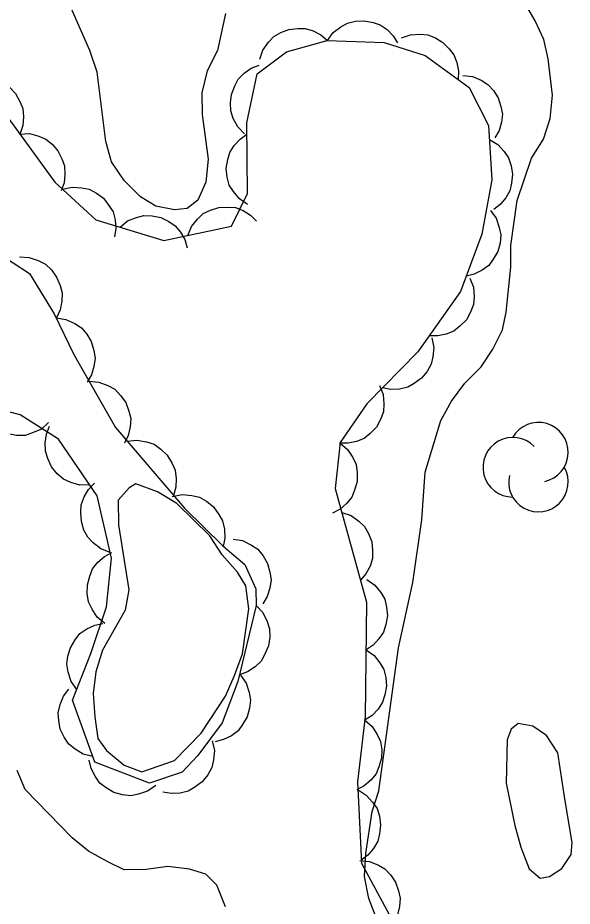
# Model space of a CAD drawing. Extents: x 282461 to 284471, y 5554090 to 5557646.
# Drawn here: x 283249.24 to 283272.96, y 5556887.62 to 5556925.62 of the extents above; entities that cross this region are included whole.
import ezdxf

# ---------------------------------------------------------------- set-up
doc = ezdxf.new("R2010")
doc.units = 0
doc.layers.add('Niveau 2', color=7, linetype='Continuous')
doc.layers.add('Niveau 44', color=7, linetype='Continuous')

msp = doc.modelspace()

# ---------------------------------------------------------------- linework, layer by layer
at = {"layer": 'Niveau 2'}
for points in [[(283258.12, 5556925.8), (283257.79, 5556924.22), (283257.34, 5556923.34), (283257.12, 5556922.41), (283257.13, 5556921.48), (283257.38, 5556919.57), (283257.28, 5556918.58), (283256.94, 5556917.82), (283256.48, 5556917.46), (283255.95, 5556917.4), (283255.14, 5556917.56), (283254.49, 5556917.96), (283253.79, 5556918.65), (283253.25, 5556919.46), (283253.01, 5556920.33), (283252.63, 5556923.29), (283252.33, 5556924.22), (283250.95, 5556927.34)], [(283264.62, 5556887.03), (283264.26, 5556887.96), (283264.08, 5556888.89), (283264.13, 5556889.88), (283264.4, 5556891.68), (283264.68, 5556892.56), (283265.53, 5556898.67), (283266.14, 5556901.47), (283266.52, 5556904.15), (283266.67, 5556906.19), (283267.34, 5556908.4), (283267.79, 5556909.22), (283268.37, 5556909.99), (283269.06, 5556910.69), (283269.57, 5556911.45), (283269.97, 5556912.27), (283270.13, 5556913.03), (283270.34, 5556914.95), (283270.33, 5556915.88), (283270.6, 5556917.8), (283271.22, 5556919.61), (283271.73, 5556920.43), (283272.01, 5556921.31), (283272.12, 5556922.3), (283271.93, 5556923.86), (283271.74, 5556924.68), (283271.38, 5556925.49), (283270.91, 5556926.29)], [(283253.54, 5556904.99), (283253.55, 5556903.94), (283253.99, 5556901.15), (283253.83, 5556900.28), (283252.86, 5556898.58), (283252.58, 5556897.65), (283252.47, 5556896.72), (283252.54, 5556895.73), (283252.67, 5556894.8), (283253.03, 5556894.28), (283253.79, 5556893.65), (283254.55, 5556893.37), (283255.94, 5556893.85), (283257.09, 5556895.03), (283258.12, 5556896.61), (283258.51, 5556897.49), (283258.85, 5556898.42), (283259.12, 5556900.34), (283258.99, 5556901.33), (283258.64, 5556901.91), (283257.99, 5556902.65), (283257.45, 5556903.46), (283256.04, 5556904.84), (283255.22, 5556905.35), (283254.29, 5556905.69), (283254, 5556905.52), (283253.54, 5556904.99)], [(283272.65, 5556892.21), (283272.34, 5556894.18), (283271.86, 5556894.93), (283271.28, 5556895.33), (283270.64, 5556895.44), (283270.35, 5556895.2), (283270.18, 5556894.74), (283270.14, 5556892.88), (283270.51, 5556891.08), (283270.76, 5556890.15), (283271.12, 5556889.23), (283271.59, 5556888.83), (283271.99, 5556888.89), (283272.51, 5556889.24), (283272.91, 5556889.83), (283272.96, 5556890.35), (283272.65, 5556892.21)], [(283258.12, 5556887.6), (283257.76, 5556888.53), (283257.29, 5556888.99), (283256.59, 5556889.21), (283255.66, 5556889.32), (283254.73, 5556889.19), (283253.79, 5556889.18), (283253.09, 5556889.52), (283252.27, 5556889.98), (283251.57, 5556890.55), (283249.56, 5556892.62), (283249.21, 5556893.43)]]:
    msp.add_lwpolyline(points, dxfattribs=at)
at = {"layer": 'Niveau 44'}
for points in [[(283262.49, 5556924.65), (283262.73, 5556924.99), (283263.06, 5556925.23), (283263.35, 5556925.39), (283263.69, 5556925.47), (283264.06, 5556925.49), (283264.44, 5556925.41), (283264.75, 5556925.31), (283265.04, 5556925.11), (283265.3, 5556924.84), (283265.49, 5556924.54)], [(283259.59, 5556923.84), (283259.72, 5556924.23), (283259.96, 5556924.57), (283260.19, 5556924.81), (283260.49, 5556924.99), (283260.83, 5556925.12), (283261.22, 5556925.16), (283261.54, 5556925.16), (283261.88, 5556925.05), (283262.21, 5556924.88), (283262.49, 5556924.65)], [(283265.65, 5556924.75), (283266.04, 5556924.89), (283266.45, 5556924.91), (283266.78, 5556924.88), (283267.11, 5556924.75), (283267.42, 5556924.56), (283267.69, 5556924.29), (283267.89, 5556924.03), (283268.02, 5556923.7), (283268.09, 5556923.34), (283268.08, 5556922.98)], [(283248.81, 5556921.35), (283250.82, 5556918.59), (283252.58, 5556916.98), (283255.49, 5556916.09), (283258.39, 5556916.7), (283259.07, 5556918.1), (283259.04, 5556921.12), (283259.48, 5556923.22), (283260.74, 5556924.16), (283262.48, 5556924.65), (283264.92, 5556924.56), (283266.67, 5556924), (283268.55, 5556922.63), (283269.38, 5556921.01), (283269.52, 5556918.69), (283269.09, 5556916.36), (283268.18, 5556913.91), (283266.36, 5556911.33), (283264.17, 5556909.1), (283263.03, 5556907.46), (283262.82, 5556905.48), (283264.16, 5556900.62), (283264.1, 5556895.74), (283263.78, 5556892.94), (283263.94, 5556889.46), (283265.13, 5556887.27)], [(283258.94, 5556920.65), (283258.65, 5556920.95), (283258.46, 5556921.31), (283258.35, 5556921.63), (283258.34, 5556921.98), (283258.38, 5556922.34), (283258.52, 5556922.7), (283258.67, 5556922.99), (283258.92, 5556923.24), (283259.22, 5556923.46), (283259.56, 5556923.59)], [(283268.28, 5556923.15), (283268.7, 5556923.1), (283269.07, 5556922.94), (283269.35, 5556922.76), (283269.59, 5556922.5), (283269.79, 5556922.19), (283269.9, 5556921.82), (283269.97, 5556921.5), (283269.93, 5556921.15), (283269.83, 5556920.79), (283269.65, 5556920.48)], [(283247.49, 5556923.03), (283247.91, 5556923.06), (283248.31, 5556922.97), (283248.62, 5556922.85), (283248.9, 5556922.64), (283249.15, 5556922.37), (283249.33, 5556922.03), (283249.46, 5556921.73), (283249.49, 5556921.38), (283249.46, 5556921.01), (283249.35, 5556920.66)], [(283249.32, 5556920.64), (283249.74, 5556920.66), (283250.14, 5556920.55), (283250.44, 5556920.43), (283250.71, 5556920.21), (283250.96, 5556919.93), (283251.13, 5556919.58), (283251.24, 5556919.28), (283251.26, 5556918.92), (283251.22, 5556918.55), (283251.09, 5556918.21)], [(283259.07, 5556917.63), (283258.73, 5556917.87), (283258.47, 5556918.18), (283258.29, 5556918.46), (283258.2, 5556918.8), (283258.16, 5556919.17), (283258.22, 5556919.55), (283258.31, 5556919.86), (283258.5, 5556920.16), (283258.75, 5556920.43), (283259.04, 5556920.64)], [(283269.42, 5556920.41), (283269.78, 5556920.2), (283270.05, 5556919.9), (283270.24, 5556919.63), (283270.35, 5556919.29), (283270.41, 5556918.93), (283270.36, 5556918.54), (283270.29, 5556918.22), (283270.12, 5556917.92), (283269.88, 5556917.63), (283269.6, 5556917.41)], [(283251.16, 5556918.28), (283251.57, 5556918.37), (283251.98, 5556918.35), (283252.3, 5556918.29), (283252.61, 5556918.12), (283252.91, 5556917.9), (283253.14, 5556917.59), (283253.32, 5556917.32), (283253.4, 5556916.98), (283253.43, 5556916.6), (283253.38, 5556916.25)], [(283256.52, 5556916.31), (283256.67, 5556916.69), (283256.93, 5556917.01), (283257.17, 5556917.24), (283257.49, 5556917.39), (283257.84, 5556917.5), (283258.22, 5556917.52), (283258.55, 5556917.5), (283258.88, 5556917.37), (283259.2, 5556917.17), (283259.46, 5556916.92)], [(283253.62, 5556916.66), (283253.94, 5556916.93), (283254.32, 5556917.08), (283254.64, 5556917.16), (283254.99, 5556917.15), (283255.36, 5556917.07), (283255.7, 5556916.9), (283255.97, 5556916.72), (283256.2, 5556916.45), (283256.39, 5556916.13), (283256.49, 5556915.78)], [(283269.47, 5556917.38), (283269.71, 5556917.04), (283269.84, 5556916.65), (283269.91, 5556916.33), (283269.87, 5556915.98), (283269.77, 5556915.62), (283269.58, 5556915.29), (283269.39, 5556915.02), (283269.1, 5556914.82), (283268.77, 5556914.65), (283268.42, 5556914.56)], [(283248.33, 5556915.59), (283249.74, 5556914.68), (283250.8, 5556912.95), (283251.64, 5556911.21), (283253.42, 5556908.09), (283256.37, 5556904.64), (283258.01, 5556903.03), (283258.95, 5556902.23), (283259.43, 5556901.19), (283259.44, 5556900.49)], [(283249.31, 5556915.39), (283249.73, 5556915.37), (283250.12, 5556915.23), (283250.42, 5556915.08), (283250.68, 5556914.83), (283250.9, 5556914.53), (283251.05, 5556914.17), (283251.14, 5556913.85), (283251.12, 5556913.49), (283251.05, 5556913.12), (283250.9, 5556912.79)], [(283268.58, 5556914.48), (283268.73, 5556914.09), (283268.76, 5556913.68), (283268.73, 5556913.35), (283268.61, 5556913.02), (283268.43, 5556912.7), (283268.15, 5556912.43), (283267.9, 5556912.22), (283267.57, 5556912.09), (283267.21, 5556912.02), (283266.85, 5556912.02)], [(283250.88, 5556912.78), (283251.3, 5556912.72), (283251.68, 5556912.54), (283251.96, 5556912.36), (283252.19, 5556912.09), (283252.38, 5556911.77), (283252.49, 5556911.39), (283252.55, 5556911.06), (283252.5, 5556910.71), (283252.39, 5556910.35), (283252.21, 5556910.03)], [(283266.95, 5556911.93), (283267.04, 5556911.52), (283267, 5556911.12), (283266.92, 5556910.8), (283266.75, 5556910.49), (283266.51, 5556910.2), (283266.2, 5556909.98), (283265.92, 5556909.82), (283265.57, 5556909.74), (283265.2, 5556909.72), (283264.85, 5556909.79)], [(283252.29, 5556910.07), (283252.71, 5556910.04), (283253.1, 5556909.89), (283253.39, 5556909.73), (283253.64, 5556909.47), (283253.86, 5556909.17), (283253.99, 5556908.8), (283254.07, 5556908.48), (283254.05, 5556908.12), (283253.96, 5556907.75), (283253.8, 5556907.42)], [(283264.72, 5556909.89), (283264.87, 5556909.5), (283264.9, 5556909.1), (283264.88, 5556908.77), (283264.76, 5556908.43), (283264.58, 5556908.11), (283264.31, 5556907.84), (283264.06, 5556907.63), (283263.73, 5556907.5), (283263.37, 5556907.42), (283263.01, 5556907.43)], [(283259.44, 5556900.49), (283258.66, 5556897.23), (283257.99, 5556895.47), (283256.95, 5556894.07), (283256.27, 5556893.36), (283254.88, 5556892.88), (283252.54, 5556893.78), (283251.58, 5556896.44), (283252.37, 5556898.43), (283253.04, 5556900.42), (283253.25, 5556902.51), (283252.64, 5556905.18), (283250.98, 5556907.6), (283249.34, 5556908.63), (283247.24, 5556909.18)], [(283250.56, 5556908.31), (283250.25, 5556908.03), (283249.87, 5556907.86), (283249.55, 5556907.76), (283249.19, 5556907.76), (283248.82, 5556907.82), (283248.46, 5556907.98), (283248.18, 5556908.15), (283247.94, 5556908.42), (283247.74, 5556908.74), (283247.61, 5556909.08)], [(283252.33, 5556905.64), (283251.9, 5556905.63), (283251.51, 5556905.75), (283251.2, 5556905.89), (283250.93, 5556906.12), (283250.69, 5556906.41), (283250.53, 5556906.77), (283250.42, 5556907.08), (283250.41, 5556907.44), (283250.47, 5556907.81), (283250.6, 5556908.15)], [(283253.92, 5556907.51), (283254.34, 5556907.56), (283254.75, 5556907.48), (283255.07, 5556907.38), (283255.36, 5556907.17), (283255.63, 5556906.91), (283255.83, 5556906.58), (283255.97, 5556906.27), (283256.01, 5556905.92), (283256, 5556905.54), (283255.9, 5556905.19)], [(283263.03, 5556907.42), (283263.35, 5556907.15), (283263.57, 5556906.81), (283263.71, 5556906.51), (283263.76, 5556906.16), (283263.76, 5556905.79), (283263.65, 5556905.42), (283263.53, 5556905.11), (283263.31, 5556904.84), (283263.03, 5556904.6), (283262.71, 5556904.43)], [(283253.2, 5556902.75), (283252.8, 5556902.9), (283252.47, 5556903.16), (283252.24, 5556903.4), (283252.07, 5556903.71), (283251.96, 5556904.07), (283251.94, 5556904.46), (283251.95, 5556904.79), (283252.08, 5556905.13), (283252.27, 5556905.45), (283252.52, 5556905.72)], [(283255.85, 5556905.15), (283256.27, 5556905.23), (283256.68, 5556905.19), (283257.01, 5556905.12), (283257.32, 5556904.94), (283257.61, 5556904.7), (283257.84, 5556904.38), (283258, 5556904.1), (283258.08, 5556903.75), (283258.1, 5556903.37), (283258.03, 5556903.01)], [(283263.1, 5556904.46), (283263.5, 5556904.33), (283263.83, 5556904.09), (283264.07, 5556903.86), (283264.25, 5556903.56), (283264.38, 5556903.21), (283264.42, 5556902.83), (283264.41, 5556902.5), (283264.31, 5556902.17), (283264.13, 5556901.84), (283263.9, 5556901.56)], [(283258.45, 5556903.32), (283258.86, 5556903.26), (283259.24, 5556903.07), (283259.51, 5556902.89), (283259.74, 5556902.61), (283259.93, 5556902.28), (283260.03, 5556901.91), (283260.08, 5556901.58), (283260.03, 5556901.23), (283259.91, 5556900.87), (283259.72, 5556900.55)], [(283252.97, 5556899.72), (283252.64, 5556899.99), (283252.42, 5556900.33), (283252.27, 5556900.64), (283252.21, 5556900.99), (283252.22, 5556901.37), (283252.32, 5556901.74), (283252.44, 5556902.05), (283252.67, 5556902.33), (283252.95, 5556902.58), (283253.27, 5556902.75)], [(283264.17, 5556901.6), (283264.52, 5556901.36), (283264.77, 5556901.04), (283264.94, 5556900.75), (283265.02, 5556900.41), (283265.05, 5556900.04), (283264.98, 5556899.67), (283264.89, 5556899.35), (283264.69, 5556899.06), (283264.44, 5556898.79), (283264.14, 5556898.59)], [(283259.44, 5556900.49), (283259.73, 5556900.18), (283259.91, 5556899.8), (283260.01, 5556899.48), (283260.02, 5556899.13), (283259.96, 5556898.76), (283259.81, 5556898.4), (283259.65, 5556898.11), (283259.39, 5556897.86), (283259.07, 5556897.65), (283258.73, 5556897.52)], [(283251.76, 5556896.89), (283251.52, 5556897.24), (283251.4, 5556897.64), (283251.34, 5556897.97), (283251.38, 5556898.32), (283251.49, 5556898.68), (283251.69, 5556899.01), (283251.89, 5556899.28), (283252.19, 5556899.48), (283252.53, 5556899.65), (283252.88, 5556899.72)], [(283264.14, 5556898.59), (283264.48, 5556898.35), (283264.73, 5556898.03), (283264.9, 5556897.75), (283264.99, 5556897.41), (283265.01, 5556897.04), (283264.95, 5556896.66), (283264.85, 5556896.35), (283264.66, 5556896.05), (283264.4, 5556895.78), (283264.1, 5556895.59)], [(283258.77, 5556897.51), (283259.01, 5556897.16), (283259.14, 5556896.77), (283259.2, 5556896.44), (283259.16, 5556896.09), (283259.06, 5556895.72), (283258.86, 5556895.39), (283258.67, 5556895.12), (283258.38, 5556894.91), (283258.04, 5556894.75), (283257.68, 5556894.66)], [(283252.45, 5556894.03), (283252.04, 5556894.13), (283251.69, 5556894.34), (283251.42, 5556894.55), (283251.22, 5556894.85), (283251.06, 5556895.19), (283250.99, 5556895.57), (283250.97, 5556895.9), (283251.05, 5556896.25), (283251.2, 5556896.6), (283251.42, 5556896.9)], [(283264.08, 5556895.59), (283264.4, 5556895.31), (283264.62, 5556894.97), (283264.76, 5556894.67), (283264.81, 5556894.32), (283264.8, 5556893.95), (283264.69, 5556893.58), (283264.57, 5556893.28), (283264.34, 5556893.01), (283264.06, 5556892.77), (283263.74, 5556892.6)], [(283257.56, 5556894.7), (283257.65, 5556894.29), (283257.61, 5556893.88), (283257.54, 5556893.55), (283257.37, 5556893.24), (283257.13, 5556892.94), (283256.82, 5556892.71), (283256.53, 5556892.54), (283256.19, 5556892.46), (283255.81, 5556892.44), (283255.45, 5556892.5)], [(283255.14, 5556892.78), (283254.79, 5556892.54), (283254.4, 5556892.41), (283254.07, 5556892.35), (283253.72, 5556892.39), (283253.35, 5556892.49), (283253.02, 5556892.69), (283252.75, 5556892.89), (283252.55, 5556893.18), (283252.38, 5556893.52), (283252.3, 5556893.87)], [(283263.8, 5556892.6), (283264.15, 5556892.38), (283264.42, 5556892.08), (283264.61, 5556891.8), (283264.71, 5556891.47), (283264.76, 5556891.1), (283264.72, 5556890.72), (283264.64, 5556890.4), (283264.46, 5556890.1), (283264.22, 5556889.81), (283263.93, 5556889.6)], [(283263.88, 5556889.58), (283264.29, 5556889.54), (283264.67, 5556889.38), (283264.95, 5556889.22), (283265.2, 5556888.96), (283265.4, 5556888.65), (283265.53, 5556888.29), (283265.6, 5556887.97), (283265.57, 5556887.62), (283265.48, 5556887.26), (283265.31, 5556886.94)]]:
    msp.add_lwpolyline(points, dxfattribs=at)
for centre, start, end in [((283271.514, 5556907.035), 282.2692, 149.7263), ((283270.418, 5556906.397), 44.1154, 269.804), ((283271.514, 5556905.76), 166.9369, 29.6212)]:
    msp.add_arc(centre, 1.275, start, end, dxfattribs=at)

doc.saveas('drawing.dxf')
